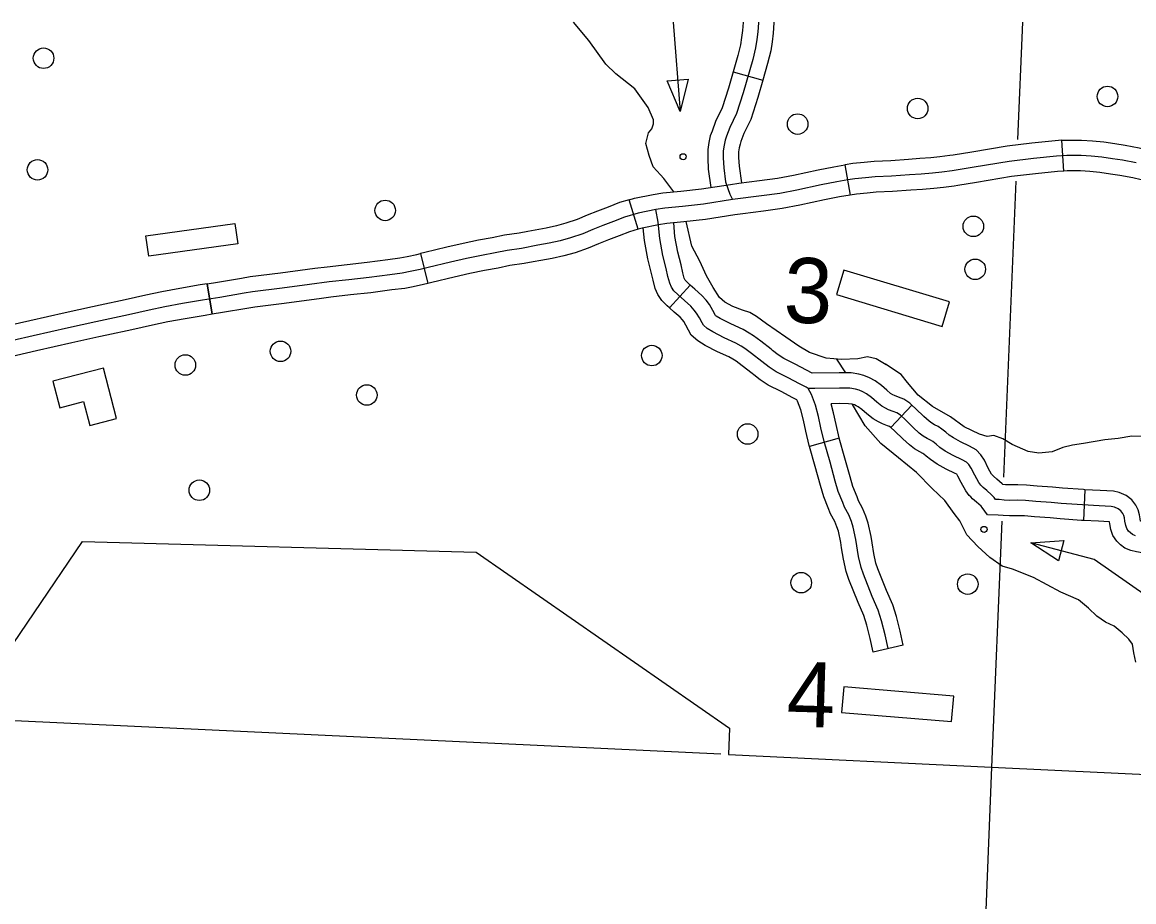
# Model space of a CAD drawing. Extents: x 653372 to 905732, y 627442 to 787275.
# Drawn here: x 707200 to 712613, y 782991 to 787275 of the extents above; entities that cross this region are included whole.
import ezdxf

# ---------------------------------------------------------------- set-up
doc = ezdxf.new("R2010")
doc.units = 0
for name, color, linetype in [('31', 7, 'Continuous'), ('32', 7, 'Continuous'), ('35', 7, 'Continuous'), ('45', 7, 'Continuous'), ('5', 7, 'Continuous'), ('56', 7, 'Continuous'), ('57', 7, 'Continuous'), ('58', 7, 'Continuous'), ('7', 7, 'Continuous')]:
    doc.layers.add(name, color=color, linetype=linetype)

msp = doc.modelspace()

# ---------------------------------------------------------------- linework, layer by layer
at = {"layer": '31'}
for p, q in [((712272.2, 786550), (712262.9, 786699.7)), ((712262.9, 786699.7), (712262.9, 786699.7)), ((708101, 786000.6), (708125.1, 785852.5))]:
    msp.add_line(p, q, dxfattribs=at)
for points in [[(712262.9, 786699.7), (712229.9, 786697.7), (712117.1, 786686), (711996.1, 786671.4), (711823.7, 786642.1), (711733, 786627.7)], [(712262.9, 786699.7), (712284.4, 786701.1), (712359.3, 786701), (712412.2, 786697.3), (712466.7, 786691.6), (712521.2, 786683.8), (712570.9, 786676.2), (712640.1, 786662.9), (712805.4, 786624.5)], [(711733, 786627.7), (711718.1, 786625.4), (711669.3, 786619.4), (711625.5, 786614.7), (711572, 786610.2), (711515.7, 786605.7), (711429.7, 786599.9), (711348.1, 786596), (711300, 786591.8), (711244.7, 786586.1), (711208.4, 786580.6), (711206.3, 786580.3)], [(712624.5, 786589.5), (712558.2, 786602.3), (712510.3, 786609.6), (712457.5, 786617.1), (712405.7, 786622.6), (712356.7, 786626), (712286.7, 786626.1), (712236.1, 786622.9), (712125.4, 786611.5), (712006.9, 786597.2), (711835.8, 786568.1), (711728.6, 786551.1), (711677.9, 786544.9), (711632.6, 786540), (711578.1, 786535.4), (711521.2, 786530.9)], [(711521.2, 786530.9), (711434, 786525), (711353.1, 786521.2), (711307.1, 786517.1), (711254.1, 786511.7), (711220.3, 786506.6), (711166.4, 786497.3), (711091.4, 786482.5), (710971.7, 786456.5), (710889.7, 786441.1), (710799.9, 786429.1), (710659.5, 786410.7), (710518.2, 786388.5), (710414.8, 786377.7), (710329.1, 786369.3), (710285.1, 786362.6), (710200.1, 786345.2), (710133.5, 786325.5), (710080, 786304.5), (710028.1, 786284.3), (709978.6, 786264.8), (709929.8, 786244.5), (709870.1, 786223.8), (709819.2, 786209.8), (709766, 786198.1), (709711.3, 786188.1), (709631.6, 786173.4), (709562.1, 786163.1), (709503, 786150.9), (709436.6, 786138.9), (709363.9, 786124), (709285.6, 786106.1), (709177.6, 786079.9), (709138.3, 786070.2), (709089.1, 786060), (709050.8, 786052.6), (708990.7, 786045.1), (708889.2, 786031), (708791, 786020.8), (708694.3, 786009.7), (708599.1, 785997), (708466.5, 785979.2), (708321.6, 785961.4), (708280.8, 785954.5), (708162.9, 785934.7), (708078.2, 785920.9), (707980.1, 785904.3), (707895, 785888.3), (707818.3, 785872.7), (707718, 785850.1), (707557.6, 785815.3), (707424.6, 785785.8)], [(712272.2, 786550), (712242.3, 786548.2), (712133.8, 786536.9), (712017.7, 786522.9), (711848, 786494.1), (711756.4, 786479.6)], [(712771.5, 786478.4), (712608.9, 786516.2), (712545.4, 786528.4), (712499.3, 786535.4), (712448.3, 786542.7), (712399.1, 786547.9), (712354.1, 786551), (712289, 786551.1), (712272.2, 786550)], [(711756.4, 786479.6), (711739, 786476.8), (711686.5, 786470.3), (711639.8, 786465.3), (711584.2, 786460.7), (711526.8, 786456.1), (711438.3, 786450.1), (711358.2, 786446.3), (711314.2, 786442.5), (711263.6, 786437.3), (711232.3, 786432.6), (711231.8, 786432.5)], [(710156.1, 786410.4), (710109.1, 786396.5), (710052.7, 786374.4), (710000.8, 786354.2), (709950.4, 786334.3), (709903.1, 786314.6), (709847.8, 786295.4), (709801.2, 786282.6), (709751.2, 786271.7), (709697.7, 786261.9), (709661.4, 786255.2)], [(710198.8, 786266.6), (710157.9, 786254.5), (710107.3, 786234.7), (710055.5, 786214.5), (710006.7, 786195.3), (709956.5, 786174.4), (709892.4, 786152.1), (709837.2, 786136.9), (709780.8, 786124.6), (709724.9, 786114.4), (709688.6, 786107.7)], [(709661.4, 786255.2), (709619.3, 786247.4), (709549, 786236.9), (709488.8, 786224.6), (709422.4, 786212.6), (709348, 786197.3), (709268.4, 786179.1), (709159.8, 786152.7), (709140.2, 786147.9)], [(709688.6, 786107.7), (709643.9, 786099.4), (709575.2, 786089.2), (709517.2, 786077.3), (709450.8, 786065.3), (709379.8, 786050.7), (709302.9, 786033.1), (709195.4, 786007), (709176, 786002.2)], [(708101, 786000.6), (708066, 785994.9), (707966.9, 785978.2), (707880.5, 785961.9), (707802.6, 785946.1), (707701.7, 785923.3), (707579.4, 785896.8)], [(707579.4, 785896.8), (707541.5, 785888.5), (707408.3, 785859), (707236.7, 785820.6), (707136.3, 785797.7), (707062.1, 785778.8)], [(708125.1, 785852.5), (708090.5, 785846.9), (707993.3, 785830.5), (707909.4, 785814.7), (707834.1, 785799.4), (707734.2, 785776.9), (707611.3, 785750.2)], [(707424.6, 785785.8), (707253.3, 785747.4), (707153.9, 785724.8)], [(707611.3, 785750.2), (707573.7, 785742), (707440.9, 785712.6), (707269.8, 785674.3), (707171.5, 785651.9), (707099.1, 785633.4)]]:
    msp.add_lwpolyline(points, dxfattribs=at)
at = {"layer": '32'}
msp.add_line((710662.4, 787033.4), (710806.6, 786992.2), dxfattribs=at)
for points in [[(710785.2, 787274.7), (710785.4, 787272.4), (710782.7, 787227.9), (710777.7, 787189.8), (710771.3, 787150.5), (710757.3, 787092.7), (710711, 786930.8), (710677.6, 786829.5), (710645.8, 786762.1), (710629.6, 786719.2), (710623.3, 786700.6), (710618, 786676.2), (710614, 786649.1), (710613.6, 786614.8), (710616, 786566.2), (710625.6, 786497.3), (710645.8, 786437.8), (710659.5, 786410.7)], [(710710.1, 787274.7), (710710.2, 787272.7), (710708, 787235), (710703.5, 787200.7), (710697.8, 787165.4), (710684.8, 787111.9), (710662.4, 787033.4)], [(710860.3, 787274.7), (710860.5, 787272.1), (710857.4, 787220.7), (710851.9, 787178.9), (710844.9, 787135.7), (710829.8, 787073.5), (710806.6, 786992.2)], [(710662.4, 787033.4), (710639.4, 786952.9), (710607.8, 786857.4), (710576.7, 786791.3), (710559.1, 786744.6), (710550.9, 786720.8), (710544.2, 786689.7), (710539, 786655.1), (710538.5, 786613.4), (710541.2, 786559.2), (710553.6, 786470)], [(710806.6, 786992.2), (710782.7, 786908.7), (710747.4, 786801.7), (710714.9, 786732.8), (710700.2, 786693.8), (710695.6, 786680.5), (710691.8, 786662.7), (710688.9, 786643.1), (710688.6, 786616.3), (710690.7, 786573.3), (710702, 786491.9)]]:
    msp.add_lwpolyline(points, dxfattribs=at)
at = {"layer": '35'}
for points in [[(710041.5, 787070), (709959.8, 787185.2), (709885.4, 787274.7)], [(710372.6, 786448.9), (710324.5, 786514), (710308.4, 786531.7), (710273.2, 786569.8), (710252.4, 786626.1), (710236.9, 786683.5), (710250.4, 786736.1), (710265.5, 786755.5), (710274.2, 786779.1), (710274.8, 786799), (710247.5, 786859.4), (710182.7, 786950.1), (710091.2, 787023.7), (710041.5, 787070)], [(711408, 785606.2), (711358.9, 785635), (711316.8, 785644.2), (711268.8, 785635.1), (711189.3, 785632.2), (711115.3, 785638.4), (711034, 785666), (710982, 785696.7), (710918.4, 785741), (710825, 785806.1), (710775.7, 785840.7), (710743.2, 785860.2), (710707.8, 785871.8), (710660.7, 785890.5), (710621.6, 785911.5), (710595.8, 785934.8), (710564.1, 785982.1), (710532.8, 786040), (710499.1, 786111.3), (710461.6, 786183.9), (710433.2, 786304.2)], [(711210.6, 785566.9), (711166.4, 785634.1)], [(711899.7, 785257.1), (711862.6, 785268.5), (711787.2, 785304.3), (711720.2, 785352.5), (711632.9, 785402.3), (711563.6, 785459), (711511.9, 785520.7), (711479.6, 785559.1), (711404.6, 785609.6)], [(712622.8, 784158.5), (712613.1, 784203.2), (712606.9, 784245.9), (712589.2, 784270.4), (712556.9, 784301), (712517.2, 784333.6), (712475.3, 784353.4), (712433.6, 784382.3), (712392.2, 784420.6), (712343.6, 784460.9), (712257.8, 784498.6), (712124.1, 784571), (712021.8, 784611), (711972.4, 784625.5), (711912.6, 784667.9), (711853.3, 784721.5), (711799.5, 784778.6), (711766.4, 784846.1), (711738.6, 784882.4), (711692.7, 784945.9), (711631.7, 785003.7), (711554.5, 785081.8), (711468, 785153.5), (711380.7, 785223.2), (711304.3, 785309.2), (711243.2, 785413.3)], [(712655.1, 785257.2), (712602.9, 785258.8), (712537.8, 785247.7), (712472.5, 785240.3), (712367.5, 785222.9), (712315, 785215.2), (712268, 785203.5), (712215.1, 785182.7), (712151.3, 785176.2), (712098.8, 785184.5), (712020.3, 785218.4), (711975.6, 785245.9), (711931.3, 785262.1), (711899.7, 785257.1)]]:
    msp.add_lwpolyline(points, dxfattribs=at)
at = {"layer": '45'}
for p, q in [((710453, 785994.7), (710352.9, 785882.9)), ((711532.9, 785410.3), (711430.3, 785300.9)), ((711178, 785249.5), (711033.9, 785207.9)), ((712375, 784998), (712367.5, 784848.2)), ((711490.6, 784240), (711344.2, 784207.3))]:
    msp.add_line(p, q, dxfattribs=at)
for points in [[(711417.4, 784223.7), (711402.3, 784291.1), (711384.8, 784359.1), (711368.9, 784410.6), (711339.7, 784477.9), (711296.5, 784585.8), (711285.1, 784619.4), (711273.2, 784673.3), (711260, 784755.3), (711247.1, 784814.9), (711238.2, 784843), (711225, 784875.7), (711204.3, 784912.1), (711195.7, 784936.3), (711174.3, 784988.3), (711159.3, 785039.5), (711134.2, 785131.2), (711105, 785232.3), (711089.9, 785299.9), (711077.8, 785354), (711062.9, 785410.2), (711043.9, 785461.1), (711027.1, 785490.9), (711017.1, 785497.6), (710985.8, 785512.7), (710930, 785542.3), (710871.6, 785571.4), (710838, 785594.4), (710801.2, 785622.4), (710751.6, 785661.6), (710719.1, 785685.5), (710700.9, 785697.3), (710675.9, 785712.2), (710618.5, 785737.9), (710562.7, 785766), (710535.3, 785782.9), (710517.2, 785798.6), (710510.4, 785810.7), (710497.5, 785835), (710484, 785858.4), (710472.7, 785872.9), (710456.2, 785891), (710425.2, 785918.9), (710391.9, 785948.7), (710372.9, 785966.9), (710362.2, 785983.8), (710353.5, 786003.6), (710344.7, 786035.7), (710336.1, 786075.5), (710319.4, 786138.6), (710304.3, 786221.2), (710296.9, 786300.6), (710285.1, 786362.6)], [(710352.9, 785882.9), (710341, 785893.6), (710314.4, 785919), (710295.8, 785948.5), (710282.6, 785978.5), (710271.8, 786017.8), (710263.1, 786058), (710246.2, 786122.2), (710229.9, 786211), (710224.1, 786273.6)], [(710453, 785994.7), (710442.9, 786003.7), (710431.4, 786014.7), (710428.6, 786019.1), (710424.3, 786028.8), (710417.5, 786053.5), (710409, 786093), (710392.7, 786155), (710378.7, 786231.4), (710372.5, 786298.2)], [(710854, 785676.5), (710847.2, 785681.7), (710797.1, 785721.2), (710761.7, 785747.2), (710740.5, 785761), (710710.6, 785778.9), (710650.7, 785805.7), (710599.3, 785831.5), (710579.9, 785843.5), (710576.2, 785846.7), (710563.1, 785871.4), (710546.4, 785900.4), (710530.1, 785921.4), (710509, 785944.4), (710475.3, 785974.7), (710453, 785994.7)], [(710763.2, 785557.1), (710755.3, 785563.1), (710706.1, 785601.9), (710676.4, 785623.8), (710661.2, 785633.6), (710641.2, 785645.6), (710586.3, 785670.1), (710526, 785700.5), (710490.7, 785722.4), (710458.2, 785750.5), (710444.6, 785774.7), (710431.9, 785798.7), (710421.6, 785816.5), (710415.4, 785824.5), (710403.3, 785837.7), (710375.1, 785863), (710352.9, 785882.9)], [(711046.9, 785565.3), (710964.3, 785609), (710909.7, 785636.2), (710882, 785655.2), (710854.1, 785676.5)], [(711033.9, 785207.9), (711032.3, 785213.7), (711016.7, 785283.6), (711004.9, 785336.2), (710991.3, 785387.4), (710975.7, 785429.5), (710971.9, 785436.2), (710952, 785445.8), (710895.7, 785475.6), (710833.4, 785506.6), (710794.1, 785533.6), (710763.2, 785557.1)], [(711532.9, 785410.3), (711522.7, 785419.9), (711493.4, 785438.5), (711468.1, 785448.9), (711448.6, 785456.1), (711439.1, 785460.7), (711428.4, 785466.8), (711409.9, 785481.9), (711383.8, 785504.9), (711353, 785527.6), (711326.2, 785543.1), (711298.8, 785553.4), (711274.1, 785560.2), (711237.4, 785566.6), (711179, 785567.2), (711046.9, 785565.3)], [(711940.1, 784950), (711933.4, 784959.6), (711921, 784972.1), (711897.2, 784993.3), (711879.1, 785009), (711868.2, 785019.6), (711857.9, 785033.3), (711838.4, 785068.6), (711821.4, 785102.8), (711809.2, 785120.3), (711797.8, 785132.4), (711778.1, 785143.7), (711734.3, 785164.1), (711694.8, 785186.3), (711668.7, 785204), (711650.1, 785219.8), (711634.4, 785232.4), (711623.4, 785239.6), (711606.5, 785248), (711587.8, 785258.8), (711568.7, 785273.5), (711539.2, 785300.3), (711500.7, 785337.7), (711476.5, 785360.4), (711458.7, 785371.7), (711440.9, 785379.1), (711419.1, 785387), (711404.2, 785394.3), (711385.9, 785404.7), (711361.4, 785424.7), (711336.6, 785446.4), (711311.8, 785464.8), (711294, 785475.1), (711275.6, 785482), (711257.7, 785486.9), (711230.5, 785491.7), (711179.2, 785492.2), (711059.4, 785490.4), (711027.1, 785490.9)], [(711430.3, 785300.9), (711424, 785304.9), (711413.6, 785309.2), (711389.7, 785318), (711369.2, 785327.9), (711343.5, 785342.5), (711312.9, 785367.4), (711289.5, 785388), (711270.6, 785402), (711261.8, 785407.1), (711252.4, 785410.6), (711241.3, 785413.7), (711223.6, 785416.7), (711179.3, 785417.2), (711138.8, 785416.6)], [(711178, 785249.5), (711177.6, 785250.9), (711163.1, 785316.2), (711150.7, 785371.8), (711138.8, 785416.6)], [(711924.6, 785069.4), (711921, 785074.2), (711904.8, 785103.4), (711886, 785141.2), (711867.6, 785167.7), (711844.8, 785191.8), (711812.7, 785210.3), (711768.5, 785230.9), (711734.4, 785250.1), (711714.2, 785263.9), (711697.9, 785277.6), (711678.5, 785293.2), (711660.6, 785304.9), (711641.9, 785314.1), (711629.7, 785321.2), (711616.9, 785331.1), (711590.5, 785355), (711552.5, 785391.9), (711532.9, 785410.3)], [(711819.3, 784962.5), (711811.9, 784969.7), (711794.8, 784992.4), (711772, 785033.7), (711756.7, 785064.4), (711750.8, 785072.9), (711750.8, 785072.9), (711743.5, 785077.1), (711700, 785097.3), (711655.3, 785122.5), (711623.3, 785144.2), (711602.4, 785161.9), (711590.3, 785171.7), (711586.2, 785174.3), (711571.1, 785181.8), (711545.9, 785196.4), (711520.5, 785216), (711487.8, 785245.7), (711448.9, 785283.4), (711430.3, 785300.9)], [(711338.6, 784739), (711333.8, 784769.2), (711319.7, 784834.2), (711308.8, 784868.4), (711292.7, 784908.4), (711272.8, 784943.4), (711265.8, 784963.1), (711245.2, 785013.2), (711231.4, 785060), (711206.4, 785151.5), (711178, 785249.5)], [(711190.5, 784715.2), (711186.3, 784741.4), (711174.6, 784795.5), (711167.6, 784817.6), (711157.4, 784842.9), (711135.8, 784880.8), (711125.6, 784909.5), (711103.5, 784963.4), (711087.1, 785019.1), (711062, 785110.9), (711033.9, 785207.9)], [(712375, 784998), (712367.6, 784998.4), (712265.7, 785006), (712217.4, 785009.9), (712141.9, 785015.5), (712090.2, 785019.7), (712048.3, 785021.4), (712010.9, 785020.8), (711988, 785021.9), (711976.1, 785023), (711972.7, 785026.5), (711946.8, 785049.6), (711929.8, 785064.4), (711923.5, 785070.4)], [(712367.5, 784848.2), (712358.2, 784848.6), (712254, 784856.4), (712205.7, 784860.4), (712130.4, 784866), (712081.2, 784869.9), (712046.4, 784871.3), (712008.6, 784870.8), (711977.3, 784872.2), (711952.9, 784874.6), (711900.3, 784876.1), (711875.6, 784911.4), (711869.4, 784917.6), (711847.7, 784937), (711828.5, 784953.7), (711819.3, 784962.5)], [(712825.2, 784812.9), (712796.2, 784817.5), (712737.6, 784828), (712697.8, 784834.6), (712657.6, 784842.5), (712646.1, 784845.2), (712644.3, 784855.9), (712641.4, 784875.9), (712635.2, 784899.1), (712623.6, 784922.1), (712603.5, 784947.8), (712576.2, 784969.4), (712542.2, 784984.1), (712514.4, 784990.4), (712449.1, 784994.3), (712375, 784998)], [(712621.4, 784773.9), (712606.6, 784779.8), (712596.9, 784787), (712587.5, 784796), (712579.1, 784808.4), (712573.7, 784823.6), (712570.2, 784844.2), (712567.8, 784860.9), (712564.8, 784872.3), (712560, 784881.7), (712550, 784894.5), (712537.3, 784904.5), (712518.8, 784912.6), (712503.8, 784915.9), (712445.1, 784919.4), (712362.9, 784923.5), (712259.9, 784931.2), (712211.6, 784935.1), (712136.1, 784940.8), (712085.7, 784944.8), (712047.3, 784946.3), (712009.7, 784945.8), (711982.6, 784947), (711957.6, 784949.5), (711940.1, 784950)], [(712801.4, 784664.8), (712771.1, 784669.6), (712712.1, 784680.2), (712671.2, 784686.9), (712625.9, 784695.8), (712598.9, 784702.2), (712570, 784713.6), (712548.3, 784729.6), (712529.8, 784747.5), (712511.7, 784774.2), (712500.9, 784804.5), (712496.1, 784832.4), (712494.8, 784841.1), (712493.3, 784841.4), (712441, 784844.5), (712367.5, 784848.2)], [(711344.2, 784207.3), (711329.4, 784273.5), (711312.6, 784338.6), (711298.5, 784384.5), (711270.4, 784449), (711226.1, 784559.8), (711212.8, 784599.2), (711199.5, 784659.2), (711190.5, 784715.2)], [(711490.6, 784240), (711475.3, 784308.6), (711457, 784379.5), (711439.4, 784436.6), (711408.9, 784506.8), (711366.9, 784611.8), (711357.5, 784639.5), (711346.9, 784687.3), (711338.6, 784739)]]:
    msp.add_lwpolyline(points, dxfattribs=at)
at = {"layer": '5'}
for points in [[(712071.1, 787274.7), (712047.4, 786704.1)], [(712038.9, 786500.8), (711978.9, 785059.1)], [(711970, 784844.9), (711920.2, 783647.1)], [(710601.4, 783709.3), (706644.7, 783896.2)], [(711920.2, 783647.1), (711791.9, 780410.8)]]:
    msp.add_lwpolyline(points, dxfattribs=at)
at = {"layer": '56'}
for p, q in [((710341, 786988.9), (710442.7, 786997)), ((710404, 786840.4), (710341, 786988.9)), ((710442.7, 786997), (710404, 786840.4)), ((711206.3, 786580.3), (711231.8, 786432.5)), ((710198.8, 786266.6), (710156.1, 786410.4)), ((710156.1, 786410.4), (710156.1, 786410.4)), ((709140.2, 786147.9), (709176, 786002.2)), ((708125.1, 785852.5), (708101, 786000.6)), ((712111.4, 784739), (712272.4, 784749.7)), ((712272.4, 784749.7), (712246.6, 784651)), ((712246.6, 784651), (712111.4, 784739))]:
    msp.add_line(p, q, dxfattribs=at)
for points in [[(710369.5, 787274.7), (710404, 786840.4)], [(710689.5, 786490.3), (710790.1, 786503.4), (710877.7, 786515.2), (710956.8, 786530.1), (711076.2, 786555.9), (711152.8, 786571.1), (711206.3, 786580.3)], [(710156.1, 786410.4), (710181.9, 786418.1), (710271.9, 786436.4), (710319.8, 786443.8), (710407.3, 786452.3), (710508.4, 786462.9), (710648.8, 786485), (710689.5, 786490.3)], [(711231.8, 786432.5), (711180.1, 786423.6), (711106.6, 786409.1), (710986.6, 786383), (710901.6, 786367.1), (710809.8, 786354.7), (710708.9, 786341.5)], [(710708.9, 786341.5), (710670.2, 786336.5), (710527.9, 786314.2), (710422.4, 786303), (710338.4, 786294.9), (710298.3, 786288.7), (710218.3, 786272.4), (710198.8, 786266.6)], [(708625.6, 786076.2), (708685.1, 786084.1), (708782.9, 786095.3), (708880.2, 786105.5), (708980.9, 786119.4), (709039, 786126.7), (709074.3, 786133.6), (709121.8, 786143.4), (709140.2, 786147.9)], [(708101, 786000.6), (708150.7, 786008.7), (708268.3, 786028.4), (708310.7, 786035.6), (708456.9, 786053.6), (708589.2, 786071.3), (708625.7, 786076.2)], [(709176, 786002.2), (709154.9, 785997), (709103.8, 785986.5), (709062.5, 785978.5), (709000.5, 785970.7), (708898.3, 785956.6), (708799.2, 785946.2), (708703.6, 785935.2), (708645.5, 785927.5)], [(708645.5, 785927.5), (708609.1, 785922.6), (708476.1, 785904.8), (708332.5, 785887.1), (708293.3, 785880.5), (708175.1, 785860.7), (708125.1, 785852.5)], [(712764.2, 784417.1), (712420.7, 784658.2), (712111.4, 784739)]]:
    msp.add_lwpolyline(points, dxfattribs=at)
msp.add_lwpolyline([(707816.2, 786135.3), (707802.5, 786234.4), (708235.9, 786294.4), (708249.6, 786195.3)], close=True, dxfattribs=at)
for centre, radius in [((707304, 787099.3), 50), ((712485.2, 786913.2), 50), ((711560.9, 786854.5), 50), ((710976.1, 786778.7), 50), ((707274.4, 786555.8), 50), ((710418.6, 786619.3), 15), ((708967.5, 786358.2), 50), ((711832, 786280.5), 50), ((711841.1, 786071.3), 50), ((708457.8, 785671.9), 50), ((710265.9, 785651.2), 50), ((707994.3, 785605.1), 50), ((708878, 785458.9), 50), ((710732.7, 785268.9), 50), ((708062.6, 784995.2), 50), ((711884, 784804.2), 15), ((710993.7, 784545), 50), ((711804.5, 784537.9), 50)]:
    msp.add_circle(centre, radius, dxfattribs=at)
at = {"layer": '57'}
for p, q in [((711201.5, 786067.9), (711165.2, 785948.3)), ((711715.9, 785912.1), (711201.5, 786067.9)), ((711165.2, 785948.3), (711679.7, 785792.5)), ((711679.7, 785792.5), (711715.9, 785912.1)), ((711200.5, 784037.4), (711190.1, 783912.8)), ((711736.1, 783992.7), (711200.5, 784037.4)), ((711725.7, 783868.1), (711736.1, 783992.7)), ((711190.1, 783912.8), (711725.7, 783868.1))]:
    msp.add_line(p, q, dxfattribs=at)
at = {"layer": '58'}
msp.add_lwpolyline([(707595, 785590.3), (707349.1, 785526.7), (707382.6, 785396.9), (707499, 785427), (707529, 785310.9), (707658.6, 785344.4)], close=True, dxfattribs=at)
at = {"layer": '7'}
for points in [[(706211.8, 784217.8), (707020.7, 784050.4), (707494, 784745.3), (709410.1, 784692.9), (710643.7, 783837), (710639.3, 783707.5)], [(710639.3, 783707.5), (711920.2, 783647.1), (713908.2, 783552.4)]]:
    msp.add_lwpolyline(points, dxfattribs=at)

# ---------------------------------------------------------------- texts
at = {"layer": '57'}
for s, p in [('3', (710905.5, 785813.1)), ('4', (710919.6, 783845.6))]:
    msp.add_text(s, height=316.8, rotation=358.28, dxfattribs=at).set_placement(p)

doc.saveas('drawing.dxf')
